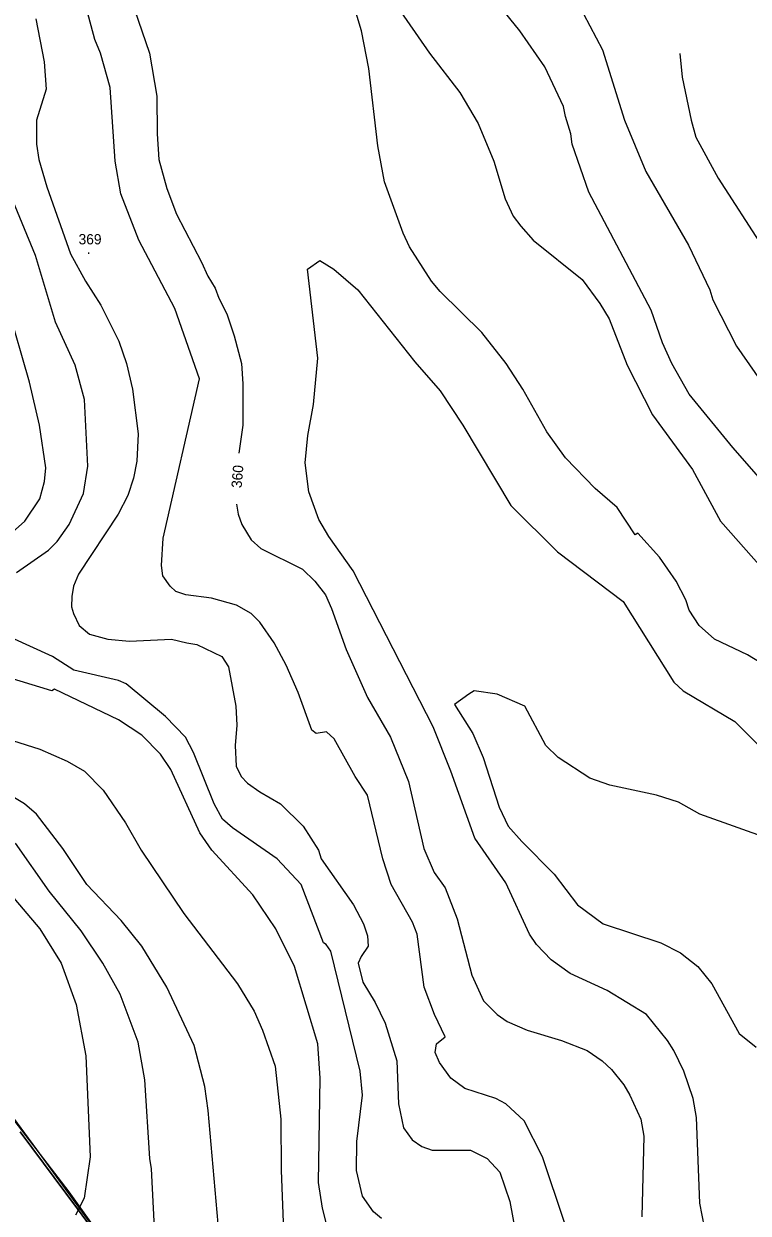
# Model space of a CAD drawing. Extents: x -510989 to -501240, y -1184665 to -1176089.
# Drawn here: x -503869 to -503447, y -1179772 to -1179078 of the extents above; entities that cross this region are included whole.
import ezdxf

# ---------------------------------------------------------------- set-up
doc = ezdxf.new("R2010")
doc.units = 0
for name, color, linetype in [('lesni_pozemek', 7, 'Continuous'), ('ostatni_plocha_x_ostatni_komunikace', 7, 'Continuous'), ('popis', 7, 'Continuous'), ('vrstevnice_01', 7, 'Continuous'), ('vrstevnice_02', 7, 'Continuous'), ('vrstevnice_04', 7, 'Continuous'), ('vrstevnice_05', 7, 'Continuous')]:
    doc.layers.add(name, color=color, linetype=linetype)

msp = doc.modelspace()

# ---------------------------------------------------------------- linework, layer by layer
at = {"layer": 'lesni_pozemek'}
msp.add_lwpolyline([(-503871.33, -1179724.43), (-503837.92, -1179769.26), (-503825.4, -1179786.23)], dxfattribs=at)
at = {"layer": 'ostatni_plocha_x_ostatni_komunikace'}
for points in [[(-503880.79, -1179709.98), (-503842.85, -1179759.35), (-503837.98, -1179766.23), (-503798.49, -1179821.46)], [(-503825.4, -1179786.23), (-503837.92, -1179769.26), (-503871.33, -1179724.43)]]:
    msp.add_lwpolyline(points, dxfattribs=at)
at = {"layer": 'popis'}
msp.add_lwpolyline([(-503901.28, -1179681.19), (-503861.82, -1179734.67), (-503798.49, -1179821.46)], dxfattribs=at)
at = {"layer": 'vrstevnice_01'}
for points in [[(-503423.91, -1179361), (-503455.41, -1179325), (-503480.91, -1179294), (-503491.09, -1179276), (-503496.59, -1179264), (-503503.09, -1179245), (-503539.41, -1179176), (-503549.31, -1179148), (-503550, -1179142), (-503553.09, -1179132), (-503554.31, -1179126), (-503565.09, -1179103), (-503579.81, -1179082), (-503603.19, -1179053)], [(-503806.69, -1179063), (-503795.81, -1179095), (-503791.59, -1179120), (-503791.41, -1179142), (-503790.31, -1179157), (-503785.81, -1179174), (-503780.09, -1179189), (-503765.5, -1179217), (-503761.81, -1179225), (-503757.59, -1179232), (-503755.41, -1179238), (-503750.69, -1179247), (-503746.41, -1179260), (-503742.19, -1179276), (-503741.41, -1179288), (-503741.41, -1179312), (-503743.7, -1179328.35)], [(-503424, -1179460), (-503447, -1179446), (-503466.19, -1179437), (-503475.19, -1179429), (-503481, -1179420), (-503482.91, -1179414), (-503488.5, -1179403), (-503498.19, -1179389), (-503510.81, -1179375), (-503512.41, -1179376), (-503523, -1179360), (-503535.81, -1179349), (-503553.09, -1179331), (-503564, -1179316), (-503577.91, -1179291), (-503587.81, -1179276), (-503601.91, -1179258), (-503626.31, -1179234), (-503631.31, -1179228), (-503644.09, -1179208), (-503647.81, -1179200), (-503658.81, -1179170), (-503662.69, -1179149), (-503667.81, -1179104), (-503672.09, -1179082), (-503677.69, -1179063)], [(-503862.09, -1179075), (-503857.31, -1179100), (-503856.19, -1179116), (-503861.81, -1179134), (-503861.81, -1179148), (-503860.41, -1179157), (-503855.81, -1179173), (-503841.91, -1179212), (-503833.09, -1179228), (-503824.31, -1179242), (-503813.69, -1179263), (-503809.31, -1179276), (-503805.81, -1179291), (-503802.5, -1179317), (-503803.19, -1179333), (-503805.09, -1179343), (-503808.41, -1179353), (-503814.19, -1179364), (-503837.31, -1179399), (-503840.09, -1179406), (-503841.19, -1179412), (-503841.31, -1179418), (-503840.19, -1179422), (-503836.81, -1179429), (-503830.91, -1179434), (-503820.09, -1179437), (-503807.5, -1179438), (-503783.09, -1179437), (-503774.09, -1179439), (-503768.19, -1179440), (-503753.59, -1179447), (-503749.81, -1179453), (-503745.5, -1179476), (-503744.81, -1179487), (-503745.81, -1179499), (-503745.19, -1179511), (-503742.41, -1179517), (-503738.59, -1179521), (-503731.41, -1179526), (-503719.41, -1179533), (-503706.09, -1179546), (-503697.19, -1179560), (-503695.69, -1179565), (-503676.81, -1179592), (-503671, -1179603), (-503668.69, -1179610), (-503668.31, -1179616), (-503672.41, -1179622), (-503674, -1179626), (-503671.31, -1179637), (-503664.09, -1179649), (-503658.41, -1179661), (-503651.59, -1179683), (-503650.59, -1179708), (-503647.59, -1179722), (-503642.5, -1179729), (-503636.91, -1179733), (-503631, -1179735), (-503608.59, -1179735), (-503598.81, -1179740), (-503591.5, -1179748), (-503585.5, -1179765)], [(-503486.39, -1179095.11), (-503485, -1179109), (-503479.81, -1179134), (-503477, -1179144), (-503464, -1179168), (-503438.09, -1179208), (-503419.91, -1179243), (-503405.31, -1179265), (-503383.5, -1179291), (-503368.41, -1179306), (-503332.81, -1179336), (-503313.41, -1179351), (-503305, -1179357), (-503296.5, -1179361), (-503278, -1179366), (-503256.27, -1179370.17)], [(-503899.19, -1179395), (-503868.59, -1179368), (-503859.91, -1179355), (-503857.19, -1179345), (-503856.41, -1179337), (-503860.09, -1179312), (-503865.91, -1179287), (-503878.41, -1179243)], [(-503745.11, -1179358.22), (-503744.19, -1179364)], [(-503744.19, -1179364), (-503742, -1179370), (-503736.59, -1179379), (-503730.91, -1179384), (-503706.59, -1179396), (-503699.31, -1179403), (-503693.09, -1179411), (-503689.59, -1179419), (-503681.09, -1179443), (-503668.59, -1179471), (-503655.31, -1179494), (-503644.81, -1179520), (-503635.81, -1179559), (-503629.69, -1179573), (-503623.31, -1179582), (-503616.31, -1179600), (-503607.81, -1179633), (-503601, -1179648), (-503592.91, -1179656), (-503587.09, -1179660), (-503575.41, -1179665), (-503555.5, -1179671), (-503540.41, -1179677), (-503531.81, -1179683), (-503526.31, -1179688), (-503519, -1179697), (-503515.5, -1179703), (-503509.19, -1179717), (-503507.31, -1179727), (-503508.59, -1179774)], [(-503691.59, -1179782), (-503694.91, -1179769), (-503697.19, -1179754), (-503696.31, -1179693), (-503697.59, -1179673), (-503711.19, -1179628), (-503722.19, -1179606), (-503735.59, -1179586), (-503759.5, -1179560), (-503766.5, -1179550), (-503783.41, -1179513), (-503789.5, -1179504), (-503800.31, -1179493), (-503813.91, -1179484), (-503851.31, -1179466), (-503852.91, -1179467), (-503882.69, -1179458)], [(-503373.81, -1179575), (-503474.69, -1179539), (-503487.19, -1179532), (-503500, -1179528), (-503527.19, -1179522), (-503539, -1179518), (-503557.41, -1179506), (-503564.59, -1179499), (-503576.91, -1179476), (-503592.91, -1179469), (-503606.41, -1179467), (-503609.59, -1179469), (-503617.81, -1179475), (-503607.19, -1179492), (-503601.09, -1179506), (-503591.81, -1179535), (-503586.59, -1179546), (-503578.5, -1179555), (-503559.81, -1179574), (-503546.19, -1179592), (-503531.19, -1179603), (-503497.5, -1179614), (-503486, -1179620), (-503475.81, -1179628), (-503467.69, -1179638), (-503451.81, -1179667), (-503441.91, -1179675)], [(-503755.81, -1179778), (-503761.59, -1179712), (-503763.5, -1179698), (-503769.69, -1179674), (-503785.69, -1179640), (-503800.31, -1179616), (-503812.31, -1179601), (-503832.31, -1179580), (-503846.5, -1179559), (-503861.81, -1179539), (-503868.69, -1179533), (-503890.59, -1179520)], [(-503894.59, -1179565), (-503859.91, -1179606)], [(-503859.91, -1179606), (-503847.31, -1179626), (-503838.69, -1179650), (-503833, -1179680), (-503830.41, -1179739), (-503833.91, -1179763), (-503839.09, -1179773)], [(-503585.5, -1179765), (-503582.5, -1179782), (-503572.81, -1179817), (-503571.91, -1179830), (-503578.59, -1179857), (-503588.81, -1179879), (-503592.69, -1179889), (-503595, -1179924), (-503594.31, -1179930), (-503592, -1179937), (-503586.41, -1179942), (-503580.09, -1179942), (-503561.69, -1179940), (-503547.69, -1179937), (-503530.09, -1179932), (-503522, -1179927), (-503498.31, -1179912), (-503481.41, -1179905), (-503461.91, -1179902), (-503444.91, -1179905)]]:
    msp.add_lwpolyline(points, dxfattribs=at)
at = {"layer": 'vrstevnice_02'}
for points in [[(-503614.85, -1178941.57), (-503613, -1178945), (-503593.81, -1178994), (-503582, -1179017), (-503542.59, -1179072), (-503531.5, -1179093), (-503518.59, -1179134), (-503506.19, -1179164), (-503481.41, -1179207), (-503468.81, -1179233), (-503467.09, -1179239), (-503453.31, -1179266), (-503427.41, -1179303), (-503403.09, -1179331), (-503328.31, -1179385), (-503317, -1179390), (-503300.5, -1179396), (-503285, -1179399), (-503255.09, -1179398), (-503229.27, -1179402.43)], [(-503688.41, -1179014), (-503632.41, -1179095), (-503614.81, -1179118), (-503604, -1179136), (-503595, -1179158), (-503588.31, -1179180), (-503583.59, -1179190), (-503579.19, -1179196), (-503572, -1179204), (-503543.41, -1179227), (-503533.09, -1179241), (-503527.69, -1179250), (-503517.09, -1179277), (-503502.31, -1179306), (-503479, -1179338), (-503462.59, -1179368), (-503438.81, -1179395)], [(-503541.09, -1179815), (-503566.5, -1179739), (-503577.31, -1179718), (-503588, -1179708), (-503593.81, -1179705), (-503611.91, -1179699), (-503620, -1179693), (-503626.69, -1179684), (-503629.19, -1179678), (-503628.31, -1179673), (-503623.31, -1179669), (-503629.5, -1179656), (-503635.59, -1179640), (-503639.69, -1179609), (-503642.31, -1179602), (-503654.81, -1179580), (-503659.69, -1179565), (-503668.69, -1179528), (-503675.91, -1179517), (-503688, -1179495), (-503692.5, -1179491), (-503698.69, -1179492), (-503701.19, -1179490), (-503709, -1179468), (-503716.09, -1179452), (-503723.09, -1179439), (-503731.41, -1179427), (-503736.5, -1179422), (-503745, -1179417), (-503759.59, -1179413), (-503774.69, -1179411), (-503780.5, -1179409), (-503783.81, -1179406), (-503788.09, -1179400), (-503788.81, -1179394), (-503787.91, -1179378), (-503766.59, -1179285), (-503781, -1179244), (-503802.09, -1179204), (-503812.59, -1179177), (-503815.81, -1179158), (-503818.81, -1179115), (-503824.41, -1179095), (-503827.81, -1179087), (-503832.59, -1179069)], [(-503873.5, -1179398), (-503854.81, -1179385), (-503849.81, -1179380), (-503842.69, -1179370), (-503834.31, -1179352), (-503831.81, -1179336), (-503833.81, -1179297), (-503839.31, -1179277), (-503850.69, -1179252), (-503862.31, -1179213), (-503879.19, -1179172)], [(-503470.59, -1179787), (-503474.69, -1179766), (-503476.59, -1179716), (-503478.69, -1179705), (-503484, -1179689), (-503489.91, -1179677), (-503493.69, -1179671), (-503505.91, -1179656), (-503528.81, -1179642), (-503550.31, -1179632), (-503561.5, -1179624), (-503570.09, -1179615), (-503574.09, -1179609), (-503588, -1179579), (-503606, -1179553), (-503620, -1179514), (-503630.41, -1179488), (-503677, -1179397), (-503691.19, -1179377), (-503697.09, -1179367), (-503702.91, -1179351), (-503705, -1179334), (-503703.41, -1179318), (-503700.09, -1179300), (-503697.69, -1179273), (-503703.59, -1179221), (-503696.41, -1179216), (-503688.31, -1179221), (-503674.31, -1179233), (-503641.09, -1179275), (-503626.19, -1179292), (-503613, -1179312), (-503585.09, -1179359), (-503557.69, -1179386), (-503519.5, -1179415), (-503489.91, -1179462), (-503484.5, -1179467), (-503454.31, -1179485), (-503426.09, -1179513)], [(-503660.5, -1179775), (-503665.19, -1179771), (-503671.59, -1179762), (-503675, -1179747), (-503674.91, -1179730), (-503671.59, -1179703), (-503673, -1179689), (-503690.09, -1179619), (-503692.69, -1179615), (-503694.41, -1179614), (-503707.31, -1179580), (-503721.31, -1179565), (-503747.5, -1179547), (-503753.19, -1179542), (-503758.19, -1179533), (-503770.19, -1179503), (-503774.81, -1179494), (-503786.59, -1179482), (-503809.41, -1179463), (-503814, -1179461), (-503840, -1179455), (-503852.41, -1179447), (-503876.81, -1179436)], [(-503904.09, -1179487), (-503859.81, -1179501), (-503843.81, -1179508), (-503833.81, -1179514), (-503822.81, -1179525), (-503809.81, -1179544), (-503800.69, -1179560), (-503775.81, -1179597), (-503744.59, -1179638), (-503734.69, -1179654), (-503729.81, -1179665), (-503722.59, -1179686), (-503719.19, -1179717), (-503719.09, -1179747), (-503717.91, -1179777)], [(-503791.31, -1179811), (-503794.59, -1179746), (-503795.69, -1179740), (-503798.59, -1179694), (-503802.5, -1179672), (-503812.91, -1179644), (-503823.09, -1179626), (-503835.69, -1179607), (-503854.41, -1179584), (-503874.09, -1179556)]]:
    msp.add_lwpolyline(points, dxfattribs=at)

# ---------------------------------------------------------------- texts
at = {"layer": 'vrstevnice_04'}
msp.add_text('360', height=6, rotation=85.23768, dxfattribs=at).set_placement((-503742.14, -1179348.92))
at = {"layer": 'vrstevnice_05'}
for s, p in [('369', (-503837.22, -1179206.54)), ('.', (-503832.53, -1179212.16))]:
    msp.add_text(s, height=6, dxfattribs=at).set_placement(p)

doc.saveas('drawing.dxf')
